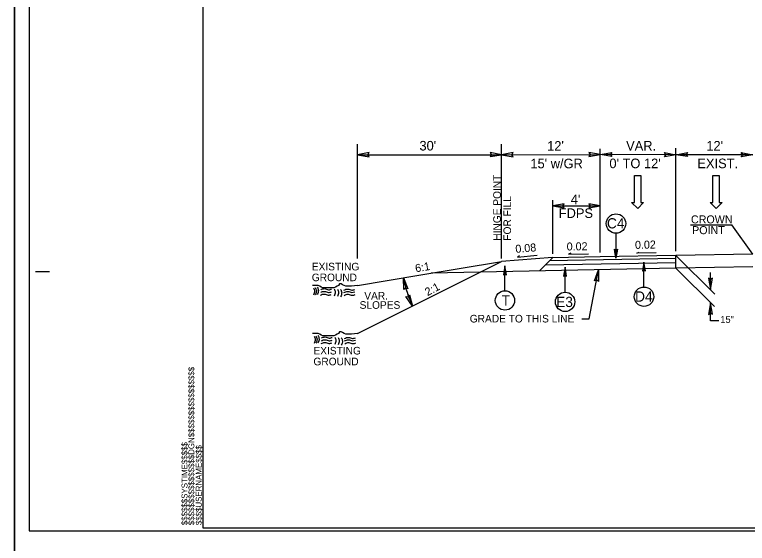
# Model space of a CAD drawing. Extents: x 573813 to 575363, y -54752 to -53123.
# Drawn here: x 574669.7 to 574799.8, y -53340.7 to -53246.8 of the extents above; entities that cross this region are included whole.
import ezdxf

# ---------------------------------------------------------------- set-up
doc = ezdxf.new("R2010")
doc.units = 0
for name, color, linetype in [('Old_Level_1', 7, 'Continuous'), ('Old_Level_11', 7, 'Continuous'), ('Old_Level_2', 7, 'Continuous'), ('Old_Level_3', 7, 'Continuous'), ('Old_Level_4', 7, 'Continuous'), ('Prop Pavement Schedule Description CELL', 7, 'Continuous'), ('Sheet Cutting Line CELL', 7, 'Continuous'), ('Sheet Plot Border Inside CELL', 7, 'Continuous'), ('Sheet Plot Border Outside CELL', 7, 'Continuous'), ('Sheet Typical CELL', 7, 'Continuous'), ('Typical ID Circle CELL', 7, 'Continuous'), ('Typical Terminator CELL', 7, 'Continuous'), ('Typical Text ID Circle CELL', 7, 'Continuous')]:
    doc.layers.add(name, color=color, linetype=linetype)

msp = doc.modelspace()

# ---------------------------------------------------------------- linework, layer by layer
at = {"layer": 'Old_Level_1'}
for p, q in [((574780.21, -53289.14), (574780.59, -53288.95)), ((574783.62, -53289.07), (574780.21, -53289.14)), ((574765.21, -53289.91), (574756.17, -53290.63)), ((574759.01, -53289.83), (574762.51, -53289.52)), ((574759.37, -53289.61), (574759.01, -53289.83)), ((574765.24, -53289.94), (574762.88, -53292.3)), ((574787.12, -53290.1), (574764.69, -53290.49)), ((574765.27, -53289.91), (574773.7, -53289.74)), ((574768.46, -53289.16), (574768.08, -53289.35)), ((574768.08, -53289.35), (574771.6, -53289.27)), ((574787.12, -53289.55), (574773.7, -53289.78)), ((574800.79, -53289.31), (574787.12, -53289.55)), ((574787.12, -53291.82), (574787.12, -53289.55)), ((574730.62, -53303.41), (574756.17, -53290.63)), ((574741.51, -53293.08), (574756.17, -53290.63)), ((574787.12, -53290.87), (574763.91, -53291.26)), ((574800.77, -53291.59), (574787.14, -53291.82)), ((574787.12, -53291.82), (574743.65, -53292.72)), ((574730.62, -53294.89), (574741.51, -53293.08))]:
    msp.add_line(p, q, dxfattribs=at)
for points in [[(574730.62, -53294.89), (574729.5, -53295.03), (574729.22, -53295.03), (574728.79, -53295.03), (574728.51, -53295.03), (574728.23, -53294.89), (574727.95, -53294.75), (574727.67, -53294.61), (574727.39, -53294.61), (574727.25, -53294.89), (574726.97, -53295.03), (574726.69, -53295.17), (574726.41, -53295.31), (574726.13, -53295.31), (574725.85, -53295.31), (574725.57, -53295.31), (574725.29, -53295.31), (574725.01, -53295.31), (574724.73, -53295.31), (574724.45, -53295.31), (574724.17, -53295.17), (574723.89, -53295.03), (574723.61, -53294.89), (574723.19, -53294.89), (574722.91, -53294.89), (574722.63, -53294.89)], [(574730.62, -53303.41), (574729.5, -53303.55), (574729.22, -53303.55), (574728.79, -53303.55), (574728.51, -53303.55), (574728.23, -53303.41), (574727.95, -53303.27), (574727.67, -53303.13), (574727.39, -53303.13), (574727.25, -53303.41), (574726.97, -53303.55), (574726.69, -53303.69), (574726.41, -53303.83), (574726.13, -53303.83), (574725.85, -53303.83), (574725.57, -53303.83), (574725.29, -53303.83), (574725.01, -53303.83), (574724.73, -53303.83), (574724.45, -53303.83), (574724.17, -53303.69), (574723.89, -53303.55), (574723.61, -53303.41), (574723.19, -53303.41), (574722.91, -53303.41), (574722.63, -53303.41)]]:
    msp.add_lwpolyline(points, dxfattribs=at)
msp.add_arc((574758.57, -53289.9), 20.15, 190.3908, 205.3734, dxfattribs=at)
at = {"layer": 'Old_Level_11'}
for p, q in [((574730.62, -53290.07), (574730.62, -53269.77)), ((574756.17, -53290.07), (574756.17, -53269.77)), ((574773.7, -53289.05), (574773.7, -53270.59)), ((574787.13, -53288.82), (574787.13, -53270.49)), ((574730.62, -53271.65), (574756.17, -53271.65)), ((574756.17, -53271.65), (574773.7, -53271.64)), ((574787.13, -53271.65), (574773.7, -53271.64)), ((574800.77, -53271.65), (574787.13, -53271.65)), ((574765.26, -53289.28), (574765.25, -53279.71)), ((574765.25, -53280.72), (574773.7, -53280.72)), ((574789.73, -53284.13), (574797.06, -53284.13)), ((574800.77, -53289.31), (574797.06, -53284.13)), ((574787.13, -53289.55), (574794, -53296.42)), ((574771.73, -53300.82), (574773.4, -53292.1)), ((574787.13, -53291.83), (574793.94, -53298.63)), ((574793.23, -53295.63), (574793.23, -53292.56)), ((574793.27, -53301.18), (574793.27, -53297.96)), ((574770.44, -53300.82), (574771.73, -53300.82)), ((574794.74, -53301.18), (574793.27, -53301.18))]:
    msp.add_line(p, q, dxfattribs=at)
for points in [[(574732.66, -53271.29), (574730.62, -53271.65), (574732.67, -53272.01), (574732.41, -53271.65)], [(574754.13, -53272), (574756.17, -53271.65), (574754.12, -53271.28), (574754.38, -53271.65)], [(574758.22, -53271.29), (574756.17, -53271.65), (574758.23, -53272.01), (574757.97, -53271.65)], [(574771.66, -53272), (574773.7, -53271.64), (574771.64, -53271.28), (574771.91, -53271.64)], [(574775.75, -53272), (574773.7, -53271.64), (574775.76, -53271.28), (574775.5, -53271.64)], [(574785.08, -53271.29), (574787.13, -53271.65), (574785.07, -53272.01), (574785.33, -53271.65)], [(574789.18, -53272), (574787.13, -53271.65), (574789.19, -53271.28), (574788.93, -53271.65)], [(574798.73, -53271.29), (574800.77, -53271.65), (574798.71, -53272.01), (574798.98, -53271.65)], [(574767.3, -53280.37), (574765.25, -53280.72), (574767.31, -53281.08), (574767.05, -53280.72)], [(574771.65, -53281.07), (574773.7, -53280.72), (574771.64, -53280.36), (574771.9, -53280.72)], [(574772.66, -53294.04), (574773.4, -53292.1), (574773.36, -53294.19), (574773.05, -53293.87)], [(574738.82, -53295.61), (574738.75, -53293.54), (574739.53, -53295.48), (574739.12, -53295.3)], [(574792.88, -53293.58), (574793.23, -53295.63), (574793.59, -53293.57), (574793.23, -53293.83)], [(574739.82, -53296.53), (574740.36, -53298.54), (574739.17, -53296.83), (574739.61, -53296.91)], [(574793.62, -53300.01), (574793.27, -53297.96), (574792.9, -53300.02), (574793.27, -53299.76)]]:
    msp.add_lwpolyline(points, close=True, dxfattribs=at)
at = {"layer": 'Old_Level_2'}
for points in [[(574722.77, -53295.31), (574722.96, -53295.87), (574722.76, -53296.62)], [(574723.1, -53295.25), (574723.29, -53295.81), (574723.09, -53296.56)], [(574723.46, -53295.21), (574723.65, -53295.77), (574723.44, -53296.52)], [(574724.06, -53295.65), (574724.74, -53295.45), (574725.47, -53295.64), (574725.99, -53295.52)], [(574726.45, -53295.49), (574726.64, -53296.05), (574726.44, -53296.8)], [(574727.05, -53295.53), (574727.24, -53296.1), (574727.04, -53296.85)], [(574727.6, -53295.58), (574727.79, -53296.15), (574727.59, -53296.9)], [(574728.17, -53295.71), (574728.85, -53295.52), (574729.57, -53295.7), (574730.1, -53295.59)], [(574728.17, -53295.71), (574728.85, -53295.52), (574729.57, -53295.7), (574730.1, -53295.59)], [(574724.01, -53296.6), (574724.69, -53296.41), (574725.41, -53296.59), (574725.94, -53296.48)], [(574724.06, -53296.12), (574724.74, -53295.93), (574725.46, -53296.12), (574725.98, -53296)], [(574728.19, -53296.14), (574728.87, -53295.95), (574729.59, -53296.13), (574730.11, -53296.01)], [(574728.19, -53296.14), (574728.87, -53295.95), (574729.59, -53296.13), (574730.11, -53296.01)], [(574728.25, -53296.64), (574728.94, -53296.44), (574729.66, -53296.63), (574730.18, -53296.51)], [(574728.25, -53296.64), (574728.94, -53296.44), (574729.66, -53296.63), (574730.18, -53296.51)], [(574722.89, -53303.9), (574723.08, -53304.46), (574722.88, -53305.21)], [(574723.22, -53303.84), (574723.41, -53304.4), (574723.21, -53305.15)], [(574723.58, -53303.8), (574723.77, -53304.37), (574723.56, -53305.11)], [(574723.58, -53303.8), (574723.77, -53304.37), (574723.56, -53305.11)], [(574724.18, -53304.24), (574724.86, -53304.04), (574725.59, -53304.23), (574726.11, -53304.11)], [(574724.18, -53304.24), (574724.86, -53304.04), (574725.59, -53304.23), (574726.11, -53304.11)], [(574724.18, -53304.72), (574724.86, -53304.52), (574725.58, -53304.71), (574726.1, -53304.59)], [(574724.18, -53304.72), (574724.86, -53304.52), (574725.58, -53304.71), (574726.1, -53304.59)], [(574726.57, -53304.08), (574726.76, -53304.64), (574726.56, -53305.39)], [(574726.57, -53304.08), (574726.76, -53304.64), (574726.56, -53305.39)], [(574727.17, -53304.12), (574727.36, -53304.69), (574727.16, -53305.44)], [(574727.17, -53304.12), (574727.36, -53304.69), (574727.16, -53305.44)], [(574727.72, -53304.17), (574727.91, -53304.74), (574727.71, -53305.49)], [(574728.29, -53304.3), (574728.97, -53304.11), (574729.69, -53304.29), (574730.22, -53304.18)], [(574728.29, -53304.3), (574728.97, -53304.11), (574729.69, -53304.29), (574730.22, -53304.18)], [(574728.31, -53304.73), (574728.99, -53304.54), (574729.71, -53304.72), (574730.23, -53304.61)], [(574728.31, -53304.73), (574728.99, -53304.54), (574729.71, -53304.72), (574730.23, -53304.61)], [(574724.13, -53305.2), (574724.81, -53305), (574725.53, -53305.18), (574726.06, -53305.07)], [(574724.13, -53305.2), (574724.81, -53305), (574725.53, -53305.18), (574726.06, -53305.07)], [(574728.37, -53305.23), (574729.06, -53305.03), (574729.78, -53305.22), (574730.3, -53305.1)], [(574728.37, -53305.23), (574729.06, -53305.03), (574729.78, -53305.22), (574730.3, -53305.1)]]:
    msp.add_spline(points, degree=3, dxfattribs=at)
at = {"layer": 'Old_Level_4'}
for p, q in [((574779.75, -53280.13), (574779.75, -53275.36)), ((574779.75, -53275.36), (574780.87, -53275.36)), ((574780.87, -53275.36), (574780.87, -53280.13)), ((574793.68, -53280.14), (574793.68, -53275.37)), ((574793.68, -53275.37), (574794.81, -53275.37)), ((574794.81, -53275.37), (574794.81, -53280.14)), ((574780.33, -53281.21), (574779.23, -53280.13)), ((574779.23, -53280.13), (574779.75, -53280.13)), ((574781.38, -53280.13), (574780.33, -53281.21)), ((574780.87, -53280.13), (574781.38, -53280.13)), ((574794.26, -53281.22), (574793.17, -53280.14)), ((574793.17, -53280.14), (574793.68, -53280.14)), ((574795.32, -53280.14), (574794.26, -53281.22)), ((574794.81, -53280.14), (574795.32, -53280.14))]:
    msp.add_line(p, q, dxfattribs=at)
at = {"layer": 'Sheet Cutting Line CELL'}
msp.add_line((574669.73, -53342.95), (574669.73, -53122.83), dxfattribs=at)
at = {"layer": 'Sheet Plot Border Inside CELL'}
msp.add_lwpolyline([(575005.81, -53127.33), (574672.33, -53127.33), (574672.33, -53338.46), (575005.81, -53338.46)], close=True, dxfattribs=at)
at = {"layer": 'Sheet Plot Border Outside CELL'}
msp.add_line((574669.73, -53122.83), (574669.73, -53342.95), dxfattribs=at)
msp.add_lwpolyline([(575006.71, -53122.83), (574669.73, -53122.83), (574669.73, -53342.95), (575006.71, -53342.95)], close=True, dxfattribs=at)
at = {"layer": 'Sheet Typical CELL'}
for p, q in [((574673.43, -53292.43), (574675.93, -53292.43)), ((574703.15, -53337.95), (574703.15, -53337.95)), ((574703.15, -53337.95), (574703.15, -53337.95)), ((574703.15, -53337.95), (574703.15, -53337.95)), ((574703.15, -53337.95), (574703.15, -53337.95)), ((574703.15, -53337.95), (574703.15, -53337.95)), ((574703.15, -53337.95), (574703.15, -53337.95))]:
    msp.add_line(p, q, dxfattribs=at)
msp.add_lwpolyline([(575003.31, -53127.84), (574703.15, -53127.84), (574703.15, -53337.95), (575003.31, -53337.95)], close=True, dxfattribs=at)
msp.add_lwpolyline([(574710.65, -53337.95), (574710.65, -53337.95)], dxfattribs=at)
at = {"layer": 'Typical ID Circle CELL'}
for p, q in [((574776.48, -53285.61), (574776.48, -53289.73)), ((574756.77, -53295.83), (574756.77, -53291.39)), ((574767.45, -53296.09), (574767.45, -53291.65)), ((574781.45, -53295.16), (574781.45, -53290.72))]:
    msp.add_line(p, q, dxfattribs=at)
for centre in [(574776.48, -53283.89), (574781.45, -53296.88), (574756.77, -53297.55), (574767.45, -53297.8)]:
    msp.add_circle(centre, 1.72, dxfattribs=at)
at = {"layer": 'Typical Terminator CELL'}
for points in [[(574776.75, -53288.46), (574776.48, -53290.05), (574776.2, -53288.45), (574776.48, -53288.65)], [(574757.05, -53292.98), (574756.77, -53291.39), (574756.49, -53292.99), (574756.77, -53292.79)], [(574767.72, -53293.24), (574767.45, -53291.65), (574767.16, -53293.25), (574767.45, -53293.04)], [(574781.73, -53292.31), (574781.45, -53290.72), (574781.17, -53292.32), (574781.45, -53292.12)]]:
    msp.add_lwpolyline(points, close=True, dxfattribs=at)

# ---------------------------------------------------------------- texts
at = {"layer": 'Old_Level_1'}
for s, height, rotation, p in [('VAR.', 1.705, 0.0002, (574778.28, -53270.92)), ("12'", 1.705, 0.0002, (574792.52, -53270.92)), ("0' TO 12'", 1.705, 0.0002, (574775.31, -53274.05)), ('EXIST.', 1.705, 0.0002, (574790.93, -53274.05)), ('HINGE POINT', 1.3498, 90, (574756.04, -53286.93)), ('FOR FILL', 1.35, 90, (574757.85, -53286.93)), ('0.08', 1.421, 4.6673, (574758.68, -53289.11)), ('0.02', 1.421, 0.899, (574767.74, -53288.68)), ('0.02', 1.421, 1.1901, (574779.87, -53288.39)), ('EXISTING', 1.35, 0.0002, (574722.48, -53292.21)), ('6:1', 1.421, 9.4625, (574740.95, -53292.56)), ('GROUND', 1.35, 0.0002, (574722.48, -53294.13)), ('2:1', 1.421, 28.1551, (574743.03, -53296.8)), ('VAR.', 1.35, 360, (574731.8, -53297.39)), ('SLOPES', 1.35, 0.0002, (574730.97, -53299.03)), ('EXISTING', 1.35, 0.0002, (574722.77, -53307.15)), ('GROUND', 1.35, 0.0002, (574722.77, -53309.07))]:
    msp.add_text(s, height=height, rotation=rotation, dxfattribs=at).set_placement(p)
at = {"layer": 'Old_Level_11'}
for s, height, rotation, p in [("30'", 1.705, 359.9998, (574741.59, -53270.91)), ("12'", 1.705, 359.9998, (574764.26, -53270.95)), ("15' w/GR", 1.705, 359.9998, (574761.29, -53274.07)), ("4'", 1.705, 0.0018, (574768.45, -53280.45)), ('FDPS', 1.705, 0.0018, (574766.32, -53282.89)), ('GRADE TO THIS LINE', 1.3502, 360, (574750.52, -53301.46))]:
    msp.add_text(s, height=height, rotation=rotation, dxfattribs=at).set_placement(p)
at = {"layer": 'Old_Level_3'}
for s, p in [('CROWN', (574789.79, -53283.86)), ('POINT', (574789.99, -53285.77))]:
    msp.add_text(s, height=1.421, rotation=359.9982, dxfattribs=at).set_placement(p)
at = {"layer": 'Prop Pavement Schedule Description CELL'}
for s, p in [('C4', (574774.88, -53284.75)), ('E3', (574765.86, -53298.72)), ('D4', (574779.87, -53297.76))]:
    msp.add_text(s, height=1.819, dxfattribs=at).set_placement(p)
msp.add_text('T', height=1.82, rotation=360, dxfattribs=at).set_placement((574756.18, -53298.46))
at = {"layer": 'Sheet Typical CELL'}
for s, p in [('$$$$$$$$$$$$$$$$DGN$$$$$$$$$$$$$$$$', (574701.62, -53337.48)), ('$$$$$$SYSTIME$$$$$', (574700.41, -53337.48)), ('$$$$USERNAME$$$$', (574702.93, -53337.47))]:
    msp.add_text(s, height=1.0506, rotation=90, dxfattribs=at).set_placement(p)
at = {"layer": 'Typical Text ID Circle CELL'}
msp.add_text('15"', height=1.23, rotation=360, dxfattribs=at).set_placement((574795, -53301.55))

doc.saveas('drawing.dxf')
